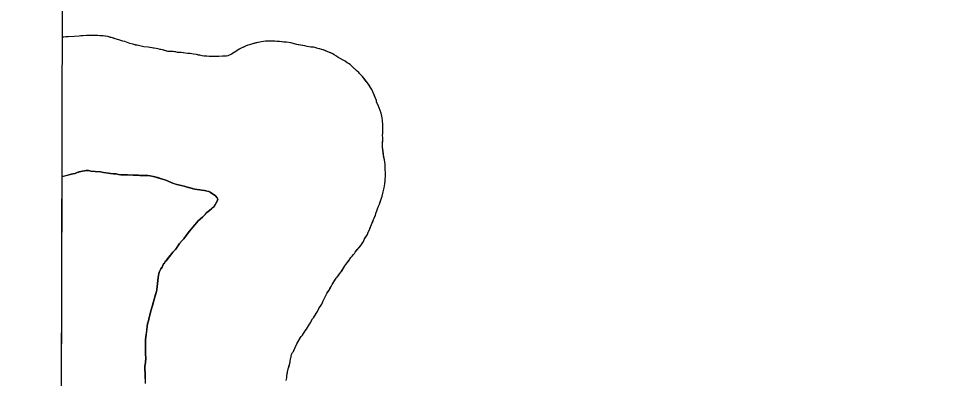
# Model space of a CAD drawing. Extents: x 3172231 to 3210228, y 940198 to 965780.
# Drawn here: x 3176487 to 3177339, y 959499 to 959834 of the extents above; entities that cross this region are included whole.
import ezdxf

# ---------------------------------------------------------------- set-up
doc = ezdxf.new("R2010")
doc.units = 0
for name, color, linetype in [('V-GRID-FRAM', 7, 'Continuous'), ('V-SITE-VEGE', 7, 'Continuous'), ('V-TOPO-SHOR', 7, 'Continuous')]:
    doc.layers.add(name, color=color, linetype=linetype)

msp = doc.modelspace()

# ---------------------------------------------------------------- linework, layer by layer
at = {"layer": 'V-GRID-FRAM'}
msp.add_lwpolyline([(3176539.592, 963919.479), (3207827.662, 963842.116), (3207790.623, 945652.442), (3176486.679, 945729.845), (3176539.592, 963919.479)], dxfattribs=at)
at = {"layer": 'V-SITE-VEGE'}
for p, q in [((3176527.656, 959816.348), (3176528.84, 960223.255)), ((3176528.913, 959816.337), (3176527.656, 959816.348)), ((3176530.8, 959816.738), (3176528.913, 959816.337)), ((3176531.844, 959816.519), (3176530.8, 959816.738)), ((3176532.893, 959816.72), (3176531.844, 959816.519)), ((3176538.543, 959816.877), (3176532.893, 959816.72)), ((3176543.145, 959817.254), (3176538.543, 959816.877)), ((3176544.611, 959817.66), (3176543.145, 959817.254)), ((3176546.493, 959817.643), (3176544.611, 959817.66)), ((3176555.699, 959817.979), (3176546.493, 959817.643)), ((3176560.301, 959817.938), (3176555.699, 959817.979)), ((3176562.179, 959817.715), (3176560.301, 959817.938)), ((3176563.852, 959817.697), (3176562.179, 959817.715)), ((3176569.701, 959816.808), (3176563.852, 959817.697)), ((3176574.084, 959815.722), (3176569.701, 959816.808)), ((3176576.587, 959814.864), (3176574.084, 959815.722)), ((3176579.925, 959813.998), (3176576.587, 959814.864)), ((3176583.677, 959812.71), (3176579.925, 959813.998)), ((3176585.557, 959812.274), (3176583.677, 959812.71)), ((3176590.142, 959810.559), (3176585.557, 959812.274)), ((3176708.943, 959811.377), (3176703.073, 959809.965)), ((3176716.066, 959812.777), (3176708.943, 959811.377)), ((3176721.921, 959812.724), (3176716.066, 959812.777)), ((3176722.965, 959812.507), (3176721.921, 959812.724)), ((3176724.848, 959812.491), (3176722.965, 959812.507)), ((3176726.519, 959812.265), (3176724.848, 959812.491)), ((3176729.236, 959812.241), (3176726.519, 959812.265)), ((3176734.25, 959811.569), (3176729.236, 959812.241)), ((3176735.505, 959811.559), (3176734.25, 959811.569)), ((3176739.474, 959811.104), (3176735.505, 959811.559)), ((3176745.11, 959809.589), (3176739.474, 959811.104)), ((3176592.854, 959809.699), (3176590.142, 959810.559)), ((3176598.07, 959808.606), (3176592.854, 959809.699)), ((3176600.575, 959807.956), (3176598.07, 959808.606)), ((3176603.291, 959807.514), (3176600.575, 959807.956)), ((3176607.26, 959807.059), (3176603.291, 959807.514)), ((3176614.569, 959805.74), (3176607.26, 959807.059)), ((3176620.412, 959804.432), (3176614.569, 959805.74)), ((3176625.419, 959803.133), (3176620.412, 959804.432)), ((3176627.928, 959802.902), (3176625.419, 959803.133)), ((3176630.439, 959803.088), (3176627.928, 959802.902)), ((3176632.737, 959802.65), (3176630.439, 959803.088)), ((3176634.406, 959802.216), (3176632.737, 959802.65)), ((3176635.659, 959802.204), (3176634.406, 959802.216)), ((3176637.957, 959801.974), (3176635.659, 959802.204)), ((3176688.58, 959802.986), (3176684.584, 959800.512)), ((3176691.527, 959805.05), (3176688.58, 959802.986)), ((3176694.05, 959806.49), (3176691.527, 959805.05)), ((3176696.569, 959807.514), (3176694.05, 959806.49)), ((3176697.619, 959808.132), (3176696.569, 959807.514)), ((3176699.719, 959808.95), (3176697.619, 959808.132)), ((3176701.396, 959809.353), (3176699.719, 959808.95)), ((3176703.073, 959809.965), (3176701.396, 959809.353)), ((3176752.623, 959808.268), (3176745.11, 959809.589)), ((3176754.922, 959807.827), (3176752.623, 959808.268)), ((3176756.592, 959807.397), (3176754.922, 959807.827)), ((3176761.814, 959806.721), (3176756.592, 959807.397)), ((3176764.734, 959805.857), (3176761.814, 959806.721)), ((3176769.74, 959804.559), (3176764.734, 959805.857)), ((3176774.118, 959802.847), (3176769.74, 959804.559)), ((3176778.493, 959800.924), (3176774.118, 959802.847)), ((3176641.51, 959801.526), (3176637.957, 959801.974)), ((3176644.015, 959801.083), (3176641.51, 959801.526)), ((3176645.064, 959801.284), (3176644.015, 959801.083)), ((3176647.777, 959800.842), (3176645.064, 959801.284)), ((3176649.237, 959800.409), (3176647.777, 959800.842)), ((3176651.955, 959800.176), (3176649.237, 959800.409)), ((3176657.382, 959799.082), (3176651.955, 959800.176)), ((3176659.054, 959798.857), (3176657.382, 959799.082)), ((3176660.518, 959798.845), (3176659.054, 959798.857)), ((3176663.86, 959798.396), (3176660.518, 959798.845)), ((3176672.855, 959798.316), (3176663.86, 959798.396)), ((3176676.201, 959798.703), (3176672.855, 959798.316)), ((3176679.757, 959798.673), (3176676.201, 959798.703)), ((3176681.225, 959799.074), (3176679.757, 959798.673)), ((3176684.584, 959800.512), (3176681.225, 959799.074)), ((3176779.949, 959799.867), (3176778.493, 959800.924)), ((3176782.03, 959798.802), (3176779.949, 959799.867)), ((3176783.691, 959797.532), (3176782.03, 959798.802)), ((3176790.144, 959794.124), (3176783.691, 959797.532)), ((3176792.014, 959792.648), (3176790.144, 959794.124)), ((3176793.261, 959792.011), (3176792.014, 959792.648)), ((3176794.717, 959790.95), (3176793.261, 959792.011)), ((3176795.545, 959789.895), (3176794.717, 959790.95)), ((3176796.999, 959788.838), (3176795.545, 959789.895)), ((3176801.146, 959784.826), (3176796.999, 959788.838)), ((3176802.598, 959783.559), (3176801.146, 959784.826)), ((3176803.218, 959782.717), (3176802.598, 959783.559)), ((3176806.118, 959779.764), (3176803.218, 959782.717)), ((3176810.878, 959773.863), (3176806.118, 959779.764)), ((3176814.796, 959767.766), (3176810.878, 959773.863)), ((3176819.097, 959757.475), (3176814.796, 959767.766)), ((3176819.293, 959756.222), (3176819.097, 959757.475)), ((3176821.14, 959752.23), (3176819.293, 959756.222)), ((3176821.546, 959750.764), (3176821.14, 959752.23)), ((3176823.592, 959745.726), (3176821.546, 959750.764)), ((3176823.983, 959743.002), (3176823.592, 959745.726)), ((3176824.391, 959741.536), (3176823.983, 959743.002)), ((3176824.577, 959739.023), (3176824.391, 959741.536)), ((3176824.778, 959737.976), (3176824.577, 959739.023)), ((3176824.966, 959735.883), (3176824.778, 959737.976)), ((3176824.915, 959730.028), (3176824.966, 959735.883)), ((3176824.87, 959725.008), (3176824.89, 959727.308)), ((3176824.89, 959727.308), (3176825.114, 959728.77)), ((3176825.114, 959728.77), (3176824.915, 959730.028)), ((3176824.774, 959714.342), (3176825.062, 959723.122)), ((3176825.062, 959723.122), (3176824.87, 959725.008)), ((3176825.75, 959706.597), (3176824.774, 959714.342)), ((3176826.742, 959700.522), (3176825.75, 959706.597)), ((3176827.346, 959697.799), (3176826.742, 959700.522)), ((3176541.175, 959690.741), (3176544.529, 959691.757)), ((3176544.529, 959691.757), (3176549.555, 959692.547)), ((3176549.555, 959692.547), (3176551.646, 959692.529)), ((3176551.646, 959692.529), (3176553.944, 959692.091)), ((3176553.944, 959692.091), (3176557.913, 959691.636)), ((3176557.913, 959691.636), (3176562.931, 959691.382)), ((3176562.931, 959691.382), (3176565.853, 959690.729)), ((3176827.317, 959694.661), (3176827.346, 959697.799)), ((3176827.477, 959689.221), (3176827.317, 959694.661)), ((3176525.316, 959012.045), (3176527.28, 959686.933)), ((3176527.28, 959686.933), (3176537.189, 959689.523)), ((3176537.189, 959689.523), (3176539.284, 959689.922)), ((3176539.284, 959689.922), (3176541.175, 959690.741)), ((3176565.853, 959690.729), (3176570.449, 959690.27)), ((3176570.449, 959690.27), (3176572.327, 959689.834)), ((3176572.327, 959689.834), (3176575.04, 959689.391)), ((3176575.04, 959689.391), (3176577.551, 959689.369)), ((3176577.551, 959689.369), (3176579.64, 959688.933)), ((3176579.64, 959688.933), (3176581.729, 959688.703)), ((3176581.729, 959688.703), (3176588.002, 959688.648)), ((3176588.002, 959688.648), (3176593.229, 959688.183)), ((3176593.229, 959688.183), (3176599.293, 959688.13)), ((3176599.293, 959688.13), (3176600.335, 959687.911)), ((3176600.335, 959687.911), (3176606.819, 959687.851)), ((3176606.819, 959687.851), (3176609.117, 959687.622)), ((3176609.117, 959687.622), (3176612.042, 959687.178)), ((3176612.042, 959687.178), (3176618.298, 959685.24)), ((3176618.298, 959685.24), (3176619.552, 959685.019)), ((3176619.552, 959685.019), (3176623.721, 959683.518)), ((3176623.721, 959683.518), (3176629.138, 959681.169)), ((3176827.207, 959682.322), (3176827.229, 959684.835)), ((3176827.229, 959684.835), (3176827.452, 959686.502)), ((3176827.452, 959686.502), (3176827.477, 959689.221)), ((3176629.138, 959681.169), (3176633.726, 959679.663)), ((3176633.726, 959679.663), (3176636.437, 959679.012)), ((3176636.437, 959679.012), (3176637.9, 959678.789)), ((3176637.9, 959678.789), (3176640.611, 959677.929)), ((3176640.611, 959677.929), (3176643.534, 959677.276)), ((3176643.534, 959677.276), (3176650.626, 959675.33)), ((3176650.626, 959675.33), (3176652.717, 959675.101)), ((3176652.717, 959675.101), (3176655.222, 959674.66)), ((3176655.222, 959674.66), (3176656.891, 959674.226)), ((3176656.891, 959674.226), (3176659.402, 959674.206)), ((3176659.402, 959674.206), (3176660.653, 959673.775)), ((3176825.669, 959674.179), (3176826.318, 959676.475)), ((3176826.318, 959676.475), (3176826.768, 959680.235)), ((3176826.768, 959680.235), (3176827.207, 959682.322)), ((3176660.653, 959673.775), (3176663.365, 959673.124)), ((3176663.365, 959673.124), (3176664.823, 959672.483)), ((3176664.823, 959672.483), (3176669.605, 959669.094)), ((3176669.605, 959669.094), (3176671.26, 959667.197)), ((3176671.874, 959665.938), (3176671.233, 959664.269)), ((3176671.26, 959667.197), (3176671.874, 959665.938)), ((3176821.79, 959661.248), (3176823.723, 959667.087)), ((3176823.723, 959667.087), (3176824.366, 959668.754)), ((3176824.366, 959668.754), (3176825.447, 959672.717)), ((3176825.447, 959672.717), (3176825.669, 959674.179)), ((3176666.152, 959657.414), (3176664.253, 959655.548)), ((3176668.468, 959659.276), (3176666.152, 959657.414)), ((3176671.233, 959664.269), (3176668.468, 959659.276)), ((3176820.08, 959657.08), (3176820.938, 959659.583)), ((3176820.938, 959659.583), (3176821.79, 959661.248)), ((3176657.505, 959649.335), (3176653.501, 959645.814)), ((3176661.726, 959653.689), (3176657.505, 959649.335)), ((3176664.253, 959655.548), (3176661.726, 959653.689)), ((3176817.071, 959648.323), (3176818.138, 959650.824)), ((3176818.138, 959650.824), (3176818.574, 959652.702)), ((3176818.574, 959652.702), (3176819.86, 959656.036)), ((3176819.86, 959656.036), (3176820.08, 959657.08)), ((3176650.538, 959642.077), (3176648.426, 959639.795)), ((3176653.501, 959645.814), (3176650.538, 959642.077)), ((3176812.586, 959637.698), (3176813.87, 959641.03)), ((3176813.87, 959641.03), (3176816.432, 959647.074)), ((3176816.432, 959647.074), (3176817.071, 959648.323)), ((3176642.504, 959632.318), (3176640.384, 959629.201)), ((3176645.465, 959636.266), (3176642.504, 959632.318)), ((3176648.426, 959639.795), (3176645.465, 959636.266)), ((3176807.691, 959628.537), (3176810.661, 959633.112)), ((3176810.661, 959633.112), (3176811.521, 959635.406)), ((3176811.521, 959635.406), (3176812.586, 959637.698)), ((3176636.372, 959624.845), (3176632.559, 959619.44)), ((3176638.698, 959627.753), (3176636.372, 959624.845)), ((3176640.384, 959629.201), (3176638.698, 959627.753)), ((3176804.505, 959622.92), (3176807.05, 959626.87)), ((3176807.05, 959626.87), (3176807.691, 959628.537)), ((3176630.023, 959616.745), (3176623.887, 959608.852)), ((3176632.559, 959619.44), (3176630.023, 959616.745)), ((3176796.679, 959613.161), (3176797.74, 959614.824)), ((3176797.74, 959614.824), (3176798.584, 959615.653)), ((3176798.584, 959615.653), (3176799.221, 959616.692)), ((3176799.221, 959616.692), (3176804.505, 959622.92)), ((3176622.196, 959606.775), (3176621.561, 959605.946)), ((3176622.835, 959608.024), (3176622.196, 959606.775)), ((3176623.887, 959608.852), (3176622.835, 959608.024)), ((3176790.752, 959605.266), (3176793.718, 959609.421)), ((3176793.718, 959609.421), (3176795.205, 959611.92)), ((3176795.205, 959611.92), (3176796.679, 959613.161)), ((3176617.733, 959598.87), (3176617.088, 959596.992)), ((3176619.011, 959601.364), (3176617.733, 959598.87)), ((3176620.07, 959603.031), (3176619.011, 959601.364)), ((3176620.713, 959604.49), (3176620.07, 959603.031)), ((3176621.561, 959605.946), (3176620.713, 959604.49)), ((3176784.819, 959596.742), (3176786.302, 959598.614)), ((3176786.302, 959598.614), (3176789.906, 959604.227)), ((3176789.906, 959604.227), (3176790.752, 959605.266)), ((3176616.431, 959593.443), (3176615.753, 959587.802)), ((3176617.088, 959596.992), (3176616.431, 959593.443)), ((3176778.04, 959586.975), (3176781.647, 959592.591)), ((3176781.647, 959592.591), (3176782.702, 959593.627)), ((3176782.702, 959593.627), (3176784.819, 959596.742)), ((3176615.284, 959582.158), (3176614.847, 959580.28)), ((3176615.753, 959587.802), (3176615.284, 959582.158)), ((3176772.945, 959578.445), (3176775.062, 959581.566)), ((3176775.062, 959581.566), (3176777.186, 959585.101)), ((3176777.186, 959585.101), (3176778.04, 959586.975)), ((3176613.119, 959574.021), (3176612.044, 959570.685)), ((3176614.847, 959580.28), (3176613.119, 959574.021)), ((3176769.539, 959571.785), (3176770.602, 959573.657)), ((3176770.602, 959573.657), (3176772.945, 959578.445)), ((3176611.177, 959567.347), (3176609.885, 959563.175)), ((3176612.044, 959570.685), (3176611.177, 959567.347)), ((3176764.429, 959561.791), (3176765.707, 959564.498)), ((3176765.707, 959564.498), (3176768.255, 959568.658)), ((3176768.255, 959568.658), (3176769.539, 959571.785)), ((3176608.368, 959557.332), (3176607.493, 959553.159)), ((3176609.885, 959563.175), (3176608.368, 959557.332)), ((3176757.003, 959549.937), (3176759.766, 959554.93)), ((3176759.766, 959554.93), (3176760.612, 959555.968)), ((3176760.612, 959555.968), (3176761.462, 959557.427)), ((3176761.462, 959557.427), (3176764.429, 959561.791)), ((3176606.399, 959547.729), (3176605.289, 959540.42)), ((3176606.633, 959550.447), (3176606.399, 959547.729)), ((3176607.493, 959553.159), (3176606.633, 959550.447)), ((3176754.034, 959545.364), (3176755.944, 959548.483)), ((3176755.944, 959548.483), (3176757.003, 959549.937)), ((3176605.289, 959540.42), (3176604.829, 959535.822)), ((3176748.527, 959537.674), (3176749.37, 959538.501)), ((3176749.37, 959538.501), (3176750.429, 959539.955)), ((3176750.429, 959539.955), (3176752.975, 959543.908)), ((3176752.975, 959543.908), (3176754.034, 959545.364)), ((3176604.79, 959531.431), (3176604.554, 959528.507)), ((3176604.829, 959535.822), (3176604.79, 959531.431)), ((3176743.636, 959528.513), (3176745.338, 959531.845)), ((3176745.338, 959531.845), (3176748.527, 959537.674)), ((3176604.554, 959528.507), (3176604.741, 959525.994)), ((3176604.741, 959525.994), (3176604.704, 959521.812)), ((3176604.704, 959521.812), (3176604.888, 959518.883)), ((3176739.798, 959520.393), (3176740.228, 959521.853)), ((3176740.228, 959521.853), (3176741.082, 959523.727)), ((3176741.082, 959523.727), (3176742.137, 959524.763)), ((3176742.137, 959524.763), (3176743.636, 959528.513)), ((3176604.636, 959514.283), (3176604.19, 959511.15)), ((3176604.888, 959518.883), (3176604.636, 959514.283)), ((3176737.183, 959508.705), (3176738.909, 959514.752)), ((3176738.909, 959514.752), (3176739.36, 959518.097)), ((3176739.36, 959518.097), (3176739.788, 959519.346)), ((3176739.788, 959519.346), (3176739.798, 959520.393)), ((3176604.19, 959511.15), (3176604.153, 959506.968)), ((3176604.153, 959506.968), (3176604.347, 959505.502)), ((3176604.347, 959505.502), (3176604.255, 959495.044)), ((3176735.87, 959502.233), (3176737.183, 959508.705)), ((3176735.413, 959497.844), (3176735.851, 959500.142)), ((3176735.851, 959500.142), (3176735.87, 959502.233))]:
    msp.add_line(p, q, dxfattribs=at)
at = {"layer": 'V-TOPO-SHOR'}
for points in [[(3176646.317, 959801.063), (3176645.064, 959801.284), (3176644.015, 959801.083), (3176641.51, 959801.526), (3176639.839, 959801.749), (3176637.957, 959801.974), (3176635.659, 959802.204), (3176634.406, 959802.216), (3176632.737, 959802.65), (3176631.483, 959802.869), (3176630.439, 959803.088), (3176627.928, 959802.902), (3176625.419, 959803.133), (3176623.959, 959803.563), (3176620.412, 959804.432), (3176618.325, 959804.87), (3176617.28, 959805.087), (3176614.569, 959805.74), (3176612.271, 959806.179), (3176607.26, 959807.059), (3176603.291, 959807.514), (3176602.037, 959807.733), (3176600.575, 959807.956), (3176598.07, 959808.606), (3176595.774, 959809.046), (3176592.854, 959809.699), (3176590.142, 959810.559), (3176588.473, 959811.202), (3176585.557, 959812.274), (3176583.677, 959812.71), (3176579.925, 959813.998), (3176576.587, 959814.864), (3176575.335, 959815.292), (3176574.084, 959815.722), (3176572.206, 959816.159), (3176569.701, 959816.808), (3176565.525, 959817.473), (3176563.852, 959817.697), (3176562.179, 959817.713), (3176560.301, 959817.938), (3176555.699, 959817.979), (3176551.097, 959817.811), (3176550.051, 959817.822), (3176546.493, 959817.643), (3176544.611, 959817.66), (3176543.145, 959817.254), (3176538.541, 959816.877), (3176532.893, 959816.72), (3176531.844, 959816.519), (3176530.8, 959816.738), (3176528.913, 959816.337), (3176527.656, 959816.348)], [(3176824.966, 959735.883), (3176824.778, 959737.976), (3176824.577, 959739.023), (3176824.391, 959741.536), (3176823.985, 959743.002), (3176823.592, 959745.726), (3176821.546, 959750.764), (3176821.14, 959752.23), (3176819.293, 959756.222), (3176819.097, 959757.477), (3176818.07, 959759.787), (3176816.844, 959762.935), (3176814.796, 959767.764), (3176813.559, 959769.657), (3176812.527, 959771.338), (3176810.878, 959773.863), (3176809.635, 959775.34), (3176806.118, 959779.764), (3176805.082, 959780.818), (3176803.218, 959782.717), (3176802.598, 959783.559), (3176801.146, 959784.826), (3176800.316, 959785.67), (3176796.999, 959788.838), (3176795.545, 959789.895), (3176794.717, 959790.95), (3176793.261, 959792.009), (3176792.014, 959792.648), (3176790.144, 959794.126), (3176783.691, 959797.532), (3176782.03, 959798.802), (3176779.949, 959799.867), (3176778.493, 959800.924), (3176776.619, 959801.778), (3176774.118, 959802.847), (3176772.033, 959803.701), (3176769.742, 959804.559), (3176768.073, 959804.993), (3176766.404, 959805.425), (3176764.734, 959805.857), (3176761.814, 959806.721), (3176760.561, 959806.941), (3176758.263, 959807.172), (3176756.592, 959807.395), (3176754.922, 959807.827), (3176752.625, 959808.268), (3176746.571, 959809.367), (3176745.108, 959809.589), (3176742.813, 959810.238), (3176740.935, 959810.672), (3176739.474, 959811.104), (3176735.505, 959811.559), (3176734.25, 959811.569), (3176732.997, 959811.788), (3176730.908, 959812.018), (3176729.236, 959812.241), (3176726.519, 959812.265), (3176724.848, 959812.491), (3176722.965, 959812.507), (3176721.921, 959812.724), (3176720.874, 959812.734), (3176719.83, 959812.745), (3176717.948, 959812.761), (3176716.066, 959812.777), (3176714.18, 959812.376), (3176708.943, 959811.377), (3176707.265, 959810.973), (3176704.959, 959810.367), (3176703.073, 959809.965), (3176701.396, 959809.353), (3176699.719, 959808.95), (3176697.619, 959808.132), (3176696.569, 959807.514), (3176695.518, 959807.106), (3176694.05, 959806.49), (3176692.997, 959805.874), (3176691.527, 959805.05), (3176688.58, 959802.986), (3176687.529, 959802.367), (3176686.476, 959801.749), (3176684.584, 959800.512), (3176681.225, 959799.076), (3176679.757, 959798.673), (3176677.457, 959798.693), (3176676.201, 959798.703), (3176672.853, 959798.316), (3176670.971, 959798.333), (3176669.298, 959798.347), (3176667.833, 959798.361), (3176665.533, 959798.382), (3176663.86, 959798.396), (3176661.771, 959798.624), (3176660.518, 959798.845), (3176659.054, 959798.857), (3176657.382, 959799.082), (3176655.295, 959799.519), (3176653.833, 959799.742), (3176651.955, 959800.176), (3176649.237, 959800.409), (3176647.777, 959800.842), (3176646.317, 959801.063)], [(3176747.253, 959535.384), (3176747.89, 959536.424), (3176748.527, 959537.674), (3176749.37, 959538.501), (3176750.429, 959539.955), (3176752.975, 959543.908), (3176754.034, 959545.362), (3176755.094, 959547.025), (3176755.944, 959548.483), (3176757.003, 959549.937), (3176757.851, 959551.393), (3176759.766, 959554.93), (3176760.612, 959555.968), (3176761.462, 959557.427), (3176763.157, 959559.921), (3176764.429, 959561.791), (3176765.707, 959564.498), (3176768.255, 959568.658), (3176769.539, 959571.783), (3176770.602, 959573.657), (3176771.452, 959575.322), (3176772.945, 959578.445), (3176774.004, 959579.901), (3176775.062, 959581.564), (3176775.912, 959583.02), (3176777.186, 959585.101), (3176778.04, 959586.975), (3176780.586, 959590.926), (3176781.647, 959592.591), (3176782.702, 959593.627), (3176783.758, 959595.081), (3176784.819, 959596.744), (3176786.302, 959598.614), (3176786.515, 959599.03), (3176787.148, 959599.861), (3176789.906, 959604.227), (3176790.752, 959605.266), (3176792.235, 959607.345), (3176793.718, 959609.421), (3176795.205, 959611.92), (3176796.679, 959613.161), (3176797.74, 959614.824), (3176798.584, 959615.653), (3176799.221, 959616.694), (3176801.334, 959619.184), (3176801.969, 959620.015), (3176802.813, 959620.845), (3176803.659, 959621.881), (3176804.505, 959622.92), (3176805.141, 959623.96), (3176807.05, 959626.87), (3176807.691, 959628.537), (3176808.752, 959630.202), (3176810.661, 959633.112), (3176811.519, 959635.406), (3176812.586, 959637.698), (3176813.012, 959638.738), (3176813.87, 959641.03), (3176814.509, 959642.49), (3176816.006, 959646.031), (3176816.432, 959647.074), (3176817.071, 959648.323), (3176817.712, 959649.781), (3176818.14, 959650.824), (3176818.574, 959652.702), (3176819.86, 959656.036), (3176820.078, 959657.08), (3176820.938, 959659.583), (3176821.79, 959661.248), (3176822.218, 959662.497), (3176823.723, 959667.087), (3176824.366, 959668.754), (3176824.798, 959670.423), (3176825.447, 959672.717), (3176825.669, 959674.179), (3176826.318, 959676.475), (3176826.768, 959680.235), (3176826.987, 959681.277), (3176827.207, 959682.322), (3176827.229, 959684.833), (3176827.452, 959686.504), (3176827.477, 959689.221), (3176827.317, 959694.661), (3176827.334, 959696.543), (3176827.346, 959697.799), (3176826.742, 959700.522), (3176826.15, 959704.502), (3176825.949, 959705.548), (3176825.75, 959706.597), (3176825.558, 959708.481), (3176825.363, 959710.154), (3176824.968, 959712.667), (3176824.774, 959714.342), (3176824.794, 959716.642), (3176825.062, 959723.124), (3176824.87, 959725.008), (3176824.89, 959727.308), (3176825.114, 959728.77), (3176824.915, 959730.028), (3176824.948, 959733.581), (3176824.966, 959735.883)], [(3176550.602, 959692.539), (3176549.555, 959692.547), (3176544.529, 959691.757), (3176543.272, 959691.349), (3176541.175, 959690.741), (3176539.284, 959689.922), (3176537.189, 959689.523), (3176534.883, 959688.914), (3176529.642, 959687.497), (3176527.28, 959686.93)], [(3176614.415, 959578.611), (3176614.847, 959580.28), (3176615.284, 959582.158), (3176615.511, 959584.249), (3176615.753, 959587.802), (3176616.431, 959593.443), (3176617.09, 959596.992), (3176617.733, 959598.87), (3176619.011, 959601.366), (3176620.072, 959603.031), (3176620.713, 959604.49), (3176621.563, 959605.946), (3176622.196, 959606.775), (3176622.835, 959608.024), (3176623.887, 959608.852), (3176625.157, 959610.515), (3176627.697, 959613.839), (3176629.177, 959615.706), (3176630.023, 959616.745), (3176631.504, 959618.406), (3176632.559, 959619.44), (3176633.406, 959620.687), (3176636.372, 959624.845), (3176638.698, 959627.753), (3176640.384, 959629.201), (3176641.867, 959631.279), (3176642.504, 959632.32), (3176645.465, 959636.266), (3176647.37, 959638.55), (3176648.426, 959639.795), (3176650.538, 959642.077), (3176652.019, 959643.944), (3176653.499, 959645.814), (3176657.505, 959649.335), (3176658.771, 959650.578), (3176660.25, 959652.237), (3176661.726, 959653.689), (3176664.253, 959655.548), (3176666.152, 959657.414), (3176667.205, 959658.239), (3176668.468, 959659.276), (3176669.318, 959660.732), (3176671.233, 959664.269), (3176671.874, 959665.938), (3176671.26, 959667.197), (3176669.603, 959669.094), (3176667.524, 959670.577), (3176664.823, 959672.483), (3176663.365, 959673.124), (3176661.695, 959673.556), (3176660.653, 959673.775), (3176659.402, 959674.206), (3176656.891, 959674.226), (3176655.222, 959674.66), (3176652.717, 959675.101), (3176650.626, 959675.33), (3176644.994, 959676.843), (3176643.534, 959677.276), (3176640.611, 959677.929), (3176637.9, 959678.789), (3176636.437, 959679.012), (3176633.726, 959679.663), (3176631.639, 959680.311), (3176629.136, 959681.169), (3176625.804, 959682.664), (3176623.721, 959683.518), (3176620.592, 959684.593), (3176619.552, 959685.019), (3176618.298, 959685.24), (3176617.047, 959685.668), (3176612.042, 959687.178), (3176610.37, 959687.403), (3176609.117, 959687.622), (3176606.819, 959687.851), (3176604.519, 959687.874), (3176602.844, 959687.888), (3176600.335, 959687.911), (3176599.293, 959688.13), (3176598.246, 959688.138), (3176595.946, 959688.159), (3176593.229, 959688.183), (3176591.347, 959688.408), (3176589.882, 959688.423), (3176588.002, 959688.648), (3176585.911, 959688.666), (3176581.729, 959688.703), (3176579.64, 959688.933), (3176577.551, 959689.369), (3176576.298, 959689.381), (3176575.042, 959689.391), (3176573.789, 959689.613), (3176572.329, 959689.834), (3176570.451, 959690.27), (3176567.942, 959690.501), (3176565.853, 959690.729), (3176562.931, 959691.382), (3176557.913, 959691.636), (3176553.944, 959692.091), (3176552.691, 959692.312), (3176551.646, 959692.529), (3176550.602, 959692.539)], [(3176604.294, 959499.437), (3176604.302, 959500.484), (3176604.347, 959505.502), (3176604.153, 959506.968), (3176604.173, 959509.268), (3176604.19, 959511.15), (3176604.636, 959514.283), (3176604.888, 959518.881), (3176604.704, 959521.812), (3176604.726, 959524.321), (3176604.741, 959525.994), (3176604.554, 959528.507), (3176604.79, 959531.431), (3176604.816, 959534.36), (3176604.829, 959535.822), (3176605.06, 959538.331), (3176605.289, 959540.42), (3176605.506, 959541.464), (3176606.399, 959547.729), (3176606.633, 959550.447), (3176607.493, 959553.159), (3176607.929, 959555.037), (3176608.368, 959557.332), (3176609.885, 959563.175), (3176611.177, 959567.347), (3176611.61, 959569.016), (3176612.044, 959570.685), (3176612.689, 959572.77), (3176613.119, 959574.021), (3176613.768, 959576.526), (3176614.415, 959578.611)], [(3176735.413, 959497.844), (3176735.851, 959500.142), (3176735.87, 959502.233), (3176736.089, 959503.275), (3176736.308, 959504.529), (3176736.527, 959505.571), (3176736.746, 959506.616), (3176737.183, 959508.705), (3176737.615, 959510.165), (3176738.909, 959514.752), (3176739.36, 959518.097), (3176739.788, 959519.346), (3176739.798, 959520.393), (3176740.228, 959521.853), (3176741.082, 959523.727), (3176742.137, 959524.763), (3176742.78, 959526.43), (3176743.636, 959528.515), (3176745.338, 959531.845), (3176747.253, 959535.384)]]:
    msp.add_lwpolyline(points, dxfattribs=at)

doc.saveas('drawing.dxf')
